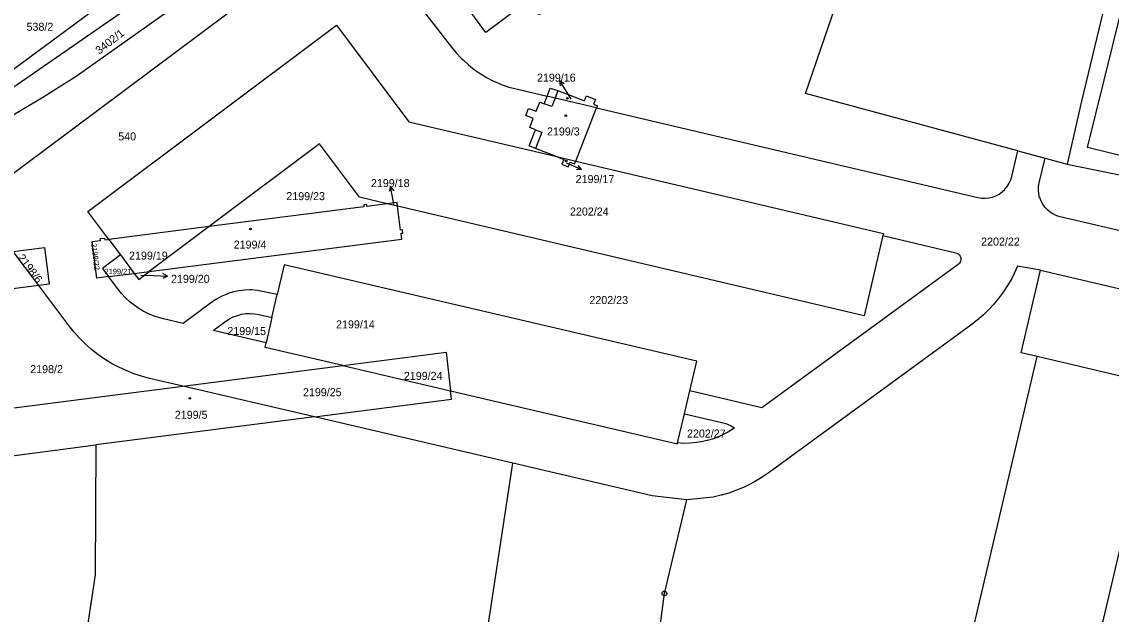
# Model space of a CAD drawing. Extents: x -733394 to -722299, y -1082822 to -1075049.
# Drawn here: x -728475.7 to -728244.2, y -1079876.8 to -1079751 of the extents above; entities that cross this region are included whole.
import ezdxf

# ---------------------------------------------------------------- set-up
doc = ezdxf.new("R2010")
doc.units = 0
for name, color, linetype in [('Hranice parcel', 7, 'Continuous'), ('Parcelní čísla', 7, 'Continuous'), ('Pop  PČ popisy', 7, 'Continuous'), ('Vnitřní kresba', 7, 'Continuous'), ('Značky bodu BP', 7, 'Continuous'), ('Značky budov', 7, 'Continuous')]:
    doc.layers.add(name, color=color, linetype=linetype)

msp = doc.modelspace()

# ---------------------------------------------------------------- linework, layer by layer
at = {"layer": 'Hranice parcel'}
for p, q in [((-728397.5, -1079739.5), (-728384.34, -1079756.31)), ((-728370.66, -1079765.22), (-728364.05, -1079766.77)), ((-728357.97, -1079780.53), (-728353.52, -1079769.25)), ((-728353.52, -1079769.25), (-728272.53, -1079788.28)), ((-728362.24, -1079779.52), (-728357.97, -1079780.53)), ((-728265.32, -1079783.81), (-728264.03, -1079778.35)), ((-728264.03, -1079778.35), (-728258.22, -1079779.92)), ((-728259.47, -1079785.18), (-728258.22, -1079779.92)), ((-728258.22, -1079779.92), (-728253.54, -1079781.19)), ((-728395.83, -1079790.12), (-728398.02, -1079789.61)), ((-728207.36, -1079803.57), (-728255.01, -1079792.4)), ((-728435.85, -1079794.45), (-728457.18, -1079797.19)), ((-728435.85, -1079794.45), (-728448.58, -1079803.98)), ((-728457.18, -1079797.19), (-728454.73, -1079800.47)), ((-728292.7, -1079796.38), (-728277.19, -1079800.03)), ((-728472.08, -1079806.95), (-728477.48, -1079799.73)), ((-728454.73, -1079800.47), (-728451.79, -1079804.4)), ((-728259.22, -1079803.74), (-728264.07, -1079802.85)), ((-728457.22, -1079805.09), (-728451.79, -1079804.4)), ((-728455.28, -1079807.68), (-728457.22, -1079805.09)), ((-728451.79, -1079804.4), (-728448.58, -1079803.98)), ((-728259.22, -1079803.74), (-728212.49, -1079814.69)), ((-728472.08, -1079806.95), (-728478.18, -1079807.73)), ((-728465.69, -1079815.48), (-728472.08, -1079806.95)), ((-728421.38, -1079808.91), (-728425.59, -1079808)), ((-728422.51, -1079813.78), (-728421.38, -1079808.91)), ((-728425.29, -1079813.13), (-728422.51, -1079813.78)), ((-728422.51, -1079813.78), (-728423.77, -1079819.13)), ((-728273.99, -1079815.37), (-728316.89, -1079846.72)), ((-728441.47, -1079828.35), (-728407.48, -1079823.97)), ((-728407.48, -1079823.97), (-728384.55, -1079829.32)), ((-728479.01, -1079833.19), (-728441.47, -1079828.35)), ((-728441.47, -1079828.35), (-728448.54, -1079826.7)), ((-728413.49, -1079834.88), (-728441.47, -1079828.35)), ((-728334.87, -1079834.24), (-728333.74, -1079829.37)), ((-728413.49, -1079834.88), (-728459.95, -1079840.85)), ((-728371.36, -1079844.72), (-728413.49, -1079834.88)), ((-728336.32, -1079840.42), (-728334.87, -1079834.24)), ((-728334.87, -1079834.24), (-728326.91, -1079836.1)), ((-728479.34, -1079843.34), (-728459.95, -1079840.85)), ((-728380.48, -1079904.91), (-728371.36, -1079844.72)), ((-728328.76, -1079851.93), (-728334.33, -1079852.49))]:
    msp.add_line(p, q, dxfattribs=at)
for points in [[(-728423.23, -1079715), (-728426.07, -1079720.98), (-728428.83, -1079724.92), (-728432.74, -1079730.48), (-728439.6, -1079737.79), (-728443.52, -1079741.32), (-728476.67, -1079764.33), (-728500.16, -1079777.8)], [(-728419.07, -1079720.59), (-728419.81, -1079721.94), (-728422.66, -1079727.16), (-728429.87, -1079735.95), (-728442.3, -1079747.16), (-728464.11, -1079762.56), (-728471.18, -1079767.02), (-728508.46, -1079789.21), (-728512.47, -1079793.99), (-728515.33, -1079799.06), (-728517.46, -1079804.88)], [(-728238.85, -1079722.94), (-728240.66, -1079727.71), (-728243.52, -1079738.96), (-728250.47, -1079767.78), (-728253.54, -1079781.19)], [(-728505.54, -1079780.89), (-728508.44, -1079776.8), (-728508.84, -1079777.08), (-728509.1, -1079776.71), (-728508.69, -1079776.42), (-728510.83, -1079773.39), (-728444.84, -1079724.72), (-728438.9, -1079732.55), (-728442.1, -1079734.91), (-728441.85, -1079735.25), (-728442.54, -1079735.77), (-728442.79, -1079735.44), (-728500.16, -1079777.8)], [(-728238.7, -1079734.98), (-728213.41, -1079741.32), (-728223.5, -1079782.27), (-728225.11, -1079781.87), (-728225.47, -1079783.34), (-728226.71, -1079783.01), (-728226.75, -1079783.16), (-728249.2, -1079777.63), (-728238.7, -1079734.98)], [(-728415.87, -1079737.12), (-728491.44, -1079793.6), (-728487.89, -1079798.43)], [(-728355.31, -1079741.75), (-728365.63, -1079749.43), (-728370.41, -1079748.3), (-728377.07, -1079753.25), (-728381.7, -1079747.01), (-728379.86, -1079745.63)], [(-728264.03, -1079778.35), (-728309.15, -1079766.16), (-728301.13, -1079742.8), (-728300.63, -1079741.6)], [(-728457.18, -1079797.19), (-728461.62, -1079791.26), (-728408.79, -1079751.7), (-728393.45, -1079772.19), (-728362.24, -1079779.52)], [(-728384.34, -1079756.31), (-728383.36, -1079757.52), (-728382.31, -1079758.66), (-728381.91, -1079759.06), (-728380.76, -1079760.11), (-728379.55, -1079761.08), (-728378.28, -1079761.97), (-728376.96, -1079762.77), (-728375.59, -1079763.48), (-728375.04, -1079763.74), (-728373.61, -1079764.33), (-728372.15, -1079764.82), (-728370.66, -1079765.22)], [(-728364.05, -1079766.77), (-728363.37, -1079765.03), (-728361.74, -1079765.58), (-728356.07, -1079767.73), (-728355.69, -1079766.71), (-728353.78, -1079767.45), (-728354.17, -1079768.45), (-728353.33, -1079768.78), (-728353.52, -1079769.25)], [(-728362.24, -1079779.52), (-728366.52, -1079777.84), (-728367.88, -1079777.27), (-728366.54, -1079773.9), (-728367.72, -1079773.43), (-728366.99, -1079771.49), (-728368.59, -1079770.86), (-728368.01, -1079769.38), (-728366.41, -1079769.97), (-728365.58, -1079768), (-728364.66, -1079768.36), (-728364.05, -1079766.77)], [(-728353.52, -1079769.25), (-728362.36, -1079767.17), (-728364.05, -1079766.77)], [(-728398.02, -1079789.61), (-728403.93, -1079788.22), (-728412.41, -1079776.9), (-728435.85, -1079794.45)], [(-728362.24, -1079779.52), (-728360.52, -1079780.2), (-728360.92, -1079781.21), (-728359.55, -1079781.75), (-728359.16, -1079780.76), (-728358.21, -1079781.13), (-728357.97, -1079780.53)], [(-728357.97, -1079780.53), (-728292.59, -1079795.89), (-728292.7, -1079796.38)], [(-728253.54, -1079781.19), (-728215.34, -1079788.98), (-728213.66, -1079789.32)], [(-728272.53, -1079788.28), (-728271.76, -1079788.41), (-728270.99, -1079788.44), (-728270.93, -1079788.44), (-728270.16, -1079788.35), (-728269.4, -1079788.18), (-728268.68, -1079787.9), (-728267.99, -1079787.54), (-728267.36, -1079787.09), (-728266.8, -1079786.56), (-728266.75, -1079786.51), (-728266.26, -1079785.91), (-728265.86, -1079785.26), (-728265.54, -1079784.55), (-728265.32, -1079783.81)], [(-728255.01, -1079792.4), (-728255.75, -1079792.17), (-728256.46, -1079791.85), (-728256.49, -1079791.83), (-728257.15, -1079791.42), (-728257.75, -1079790.92), (-728258.28, -1079790.35), (-728258.73, -1079789.72), (-728259.09, -1079789.04), (-728259.37, -1079788.31), (-728259.39, -1079788.25), (-728259.56, -1079787.49), (-728259.63, -1079786.72), (-728259.6, -1079785.95), (-728259.47, -1079785.18)], [(-728448.58, -1079803.98), (-728394.94, -1079797.11), (-728395.09, -1079795.88), (-728394.7, -1079795.83), (-728394.79, -1079795.13), (-728395.18, -1079795.19), (-728395.83, -1079790.12)], [(-728398.02, -1079789.61), (-728402.33, -1079790.16), (-728402.38, -1079789.76), (-728403.02, -1079789.84), (-728402.97, -1079790.24), (-728435.85, -1079794.45)], [(-728395.83, -1079790.12), (-728395.93, -1079789.34), (-728398.02, -1079789.61)], [(-728292.7, -1079796.38), (-728296.71, -1079813.41), (-728395.83, -1079790.12)], [(-728457.22, -1079805.09), (-728459.7, -1079805.41), (-728460.7, -1079797.64), (-728458.94, -1079797.41), (-728458.99, -1079797.02), (-728458.1, -1079796.91), (-728458.05, -1079797.3), (-728457.18, -1079797.19)], [(-728477.48, -1079799.73), (-728470.85, -1079798.88), (-728469.86, -1079806.67), (-728472.08, -1079806.95)], [(-728454.73, -1079800.47), (-728458.55, -1079803.33), (-728457.22, -1079805.09)], [(-728277.19, -1079800.03), (-728276.84, -1079800.16), (-728276.77, -1079800.2), (-728276.48, -1079800.44), (-728276.27, -1079800.74), (-728276.15, -1079801.09), (-728276.13, -1079801.47), (-728276.14, -1079801.53), (-728276.23, -1079801.89), (-728276.42, -1079802.22), (-728276.69, -1079802.48)], [(-728333.74, -1079829.37), (-728332.26, -1079823.04), (-728419.9, -1079802.58), (-728421.38, -1079808.91)], [(-728276.69, -1079802.48), (-728318.39, -1079832.96), (-728333.74, -1079829.37)], [(-728264.07, -1079802.85), (-728264.79, -1079804.42), (-728265.32, -1079805.46), (-728266.19, -1079806.95), (-728267.15, -1079808.4), (-728268.18, -1079809.78), (-728269.29, -1079811.1), (-728270.1, -1079811.98), (-728271.33, -1079813.18), (-728272.63, -1079814.32), (-728273.99, -1079815.37)], [(-728451.79, -1079804.4), (-728450.83, -1079805.67), (-728448.58, -1079803.98)], [(-728259.92, -1079822.06), (-728263.33, -1079821.26), (-728259.22, -1079803.74)], [(-728445.57, -1079814.04), (-728446.82, -1079813.7), (-728447.52, -1079813.46), (-728448.72, -1079812.97), (-728449.88, -1079812.39), (-728450.99, -1079811.72), (-728452.05, -1079810.97), (-728452.62, -1079810.51), (-728453.58, -1079809.64), (-728454.47, -1079808.69), (-728455.28, -1079807.68)], [(-728425.59, -1079808), (-728426.76, -1079807.91), (-728427.21, -1079807.9), (-728428.38, -1079807.95), (-728429.54, -1079808.09), (-728430.68, -1079808.34), (-728431.79, -1079808.68), (-728432.24, -1079808.85), (-728433.3, -1079809.32), (-728434.32, -1079809.88), (-728435.28, -1079810.53)], [(-728435.28, -1079810.53), (-728441.4, -1079815.01), (-728445.57, -1079814.04)], [(-728423.77, -1079819.13), (-728434.99, -1079816.51), (-728432.33, -1079814.57)], [(-728432.33, -1079814.57), (-728431.55, -1079814.06), (-728430.73, -1079813.64), (-728429.86, -1079813.31), (-728428.97, -1079813.08), (-728428.06, -1079812.95), (-728427.13, -1079812.91), (-728426.2, -1079812.97), (-728425.29, -1079813.13)], [(-728448.54, -1079826.7), (-728450.22, -1079826.25), (-728451.87, -1079825.71), (-728453.5, -1079825.06), (-728455.08, -1079824.33), (-728456.61, -1079823.51), (-728458.1, -1079822.6), (-728459.52, -1079821.61), (-728460.88, -1079820.55), (-728460.95, -1079820.49), (-728462.24, -1079819.34), (-728463.46, -1079818.12), (-728464.61, -1079816.83), (-728465.69, -1079815.48)], [(-728407.48, -1079823.97), (-728423.99, -1079820.11), (-728423.77, -1079819.13)], [(-728407.48, -1079823.97), (-728385.51, -1079821.13), (-728384.55, -1079829.32)], [(-728278.43, -1079939.45), (-728285.26, -1079930.02), (-728259.92, -1079822.06)], [(-728278.43, -1079939.45), (-728256.49, -1079923.55), (-728234.12, -1079828.11), (-728259.92, -1079822.06)], [(-728413.49, -1079834.88), (-728384.34, -1079831.13), (-728384.55, -1079829.32)], [(-728384.55, -1079829.32), (-728336.35, -1079840.57), (-728336.32, -1079840.42)], [(-728326.91, -1079836.1), (-728326.08, -1079836.31), (-728325.75, -1079836.43), (-728324.96, -1079836.77), (-728324.22, -1079837.21), (-728325.36, -1079837.95), (-728326.23, -1079838.43), (-728327.46, -1079839.02), (-728328.72, -1079839.51), (-728330.02, -1079839.91), (-728331.33, -1079840.2), (-728332.3, -1079840.35), (-728333.64, -1079840.48), (-728334.98, -1079840.5), (-728336.32, -1079840.42)], [(-728459.95, -1079840.85), (-728460.09, -1079868.46), (-728464.75, -1079899.33), (-728501.98, -1080026.55), (-728519.46, -1080100.52)], [(-728334.33, -1079852.49), (-728341.71, -1079851.64), (-728371.36, -1079844.72)], [(-728316.89, -1079846.72), (-728318.32, -1079847.7), (-728319.81, -1079848.6), (-728321.34, -1079849.41), (-728322.17, -1079849.8), (-728323.77, -1079850.48), (-728325.4, -1079851.06), (-728327.07, -1079851.54), (-728328.76, -1079851.93)], [(-728401.27, -1080121.59), (-728384.74, -1080054.4), (-728343.68, -1079907.34), (-728339.13, -1079872.38), (-728334.33, -1079852.49)]]:
    msp.add_lwpolyline(points, dxfattribs=at)
at = {"layer": 'Pop  PČ popisy'}
for p, q in [((-728359.82, -1079765.99), (-728361.41, -1079763.45)), ((-728361.41, -1079763.45), (-728360.46, -1079764.03)), ((-728361.41, -1079763.45), (-728361.3, -1079764.56)), ((-728358.94, -1079767.4), (-728359.82, -1079765.99)), ((-728359.99, -1079780.88), (-728359.45, -1079781.12)), ((-728359.45, -1079781.12), (-728356.71, -1079782.34)), ((-728356.71, -1079782.34), (-728357.42, -1079781.48)), ((-728356.71, -1079782.34), (-728357.83, -1079782.39)), ((-728397.32, -1079785.95), (-728397.62, -1079787.03)), ((-728396.75, -1079788.9), (-728397.32, -1079785.95)), ((-728397.32, -1079785.95), (-728396.64, -1079786.84)), ((-728396.59, -1079789.73), (-728396.75, -1079788.9)), ((-728450.35, -1079804.81), (-728447.72, -1079804.88)), ((-728447.72, -1079804.88), (-728444.72, -1079804.99)), ((-728444.72, -1079804.99), (-728445.74, -1079805.45)), ((-728444.72, -1079804.99), (-728445.7, -1079804.45))]:
    msp.add_line(p, q, dxfattribs=at)
at = {"layer": 'Vnitřní kresba'}
for p, q in [((-728361.74, -1079765.58), (-728362.36, -1079767.17)), ((-728363.07, -1079768.98), (-728364.66, -1079768.36)), ((-728362.36, -1079767.17), (-728363.07, -1079768.98)), ((-728366.54, -1079773.9), (-728365.19, -1079774.43)), ((-728365.19, -1079774.43), (-728366.52, -1079777.84))]:
    msp.add_line(p, q, dxfattribs=at)
at = {"layer": 'Značky bodu BP'}
for radius in [0.5, 0.0303]:
    msp.add_circle((-728339.13, -1079872.38), radius, dxfattribs=at)
at = {"layer": 'Značky budov'}
for centre in [(-728359.77, -1079767.23), (-728360.08, -1079770.89), (-728359.99, -1079780.52), (-728427.07, -1079794.97), (-728439.96, -1079830.93)]:
    msp.add_circle(centre, 0.175, dxfattribs=at)

# ---------------------------------------------------------------- texts
at = {"layer": 'Parcelní čísla'}
for s, height, p in [('538/2', 1.7, (-728474.67, -1079752.86)), ('2199/16', 1.7, (-728366.2, -1079763.67)), ('540', 1.7, (-728455.19, -1079776.15)), ('2199/3', 1.7, (-728364.08, -1079775.1)), ('2199/18', 1.7, (-728401.49, -1079786.07)), ('2199/17', 1.7, (-728357.99, -1079785.21)), ('2199/23', 1.7, (-728419.47, -1079788.84)), ('2202/24', 1.7, (-728359.19, -1079792.11)), ('2199/4', 1.7, (-728430.65, -1079799.13)), ('2202/22', 1.7, (-728271.82, -1079798.49)), ('2199/19', 1.7, (-728452.88, -1079801.47)), ('2199/21', 1.139, (-728458.08, -1079804.56)), ('2199/20', 1.7, (-728443.97, -1079806.4)), ('2202/23', 1.7, (-728355.06, -1079810.91)), ('2199/14', 1.7, (-728408.89, -1079816.08)), ('2199/15', 1.7, (-728432, -1079817.49)), ('2198/2', 1.7, (-728473.89, -1079825.58)), ('2199/24', 1.7, (-728394.49, -1079827.02)), ('2199/25', 1.7, (-728415.93, -1079830.49)), ('2199/5', 1.7, (-728443.16, -1079835.28)), ('2202/27', 1.7, (-728334.32, -1079839.26))]:
    msp.add_text(s, height=height, dxfattribs=at).set_placement(p)
for s, height, rotation, p in [('3402/1', 1.7, 38, (-728459.21, -1079757.97)), ('2199/22', 1.139, 277, (-728460.93, -1079798.1)), ('2198/6', 1.7, 307, (-728476.67, -1079801.1))]:
    msp.add_text(s, height=height, rotation=rotation, dxfattribs=at).set_placement(p)

doc.saveas('drawing.dxf')
